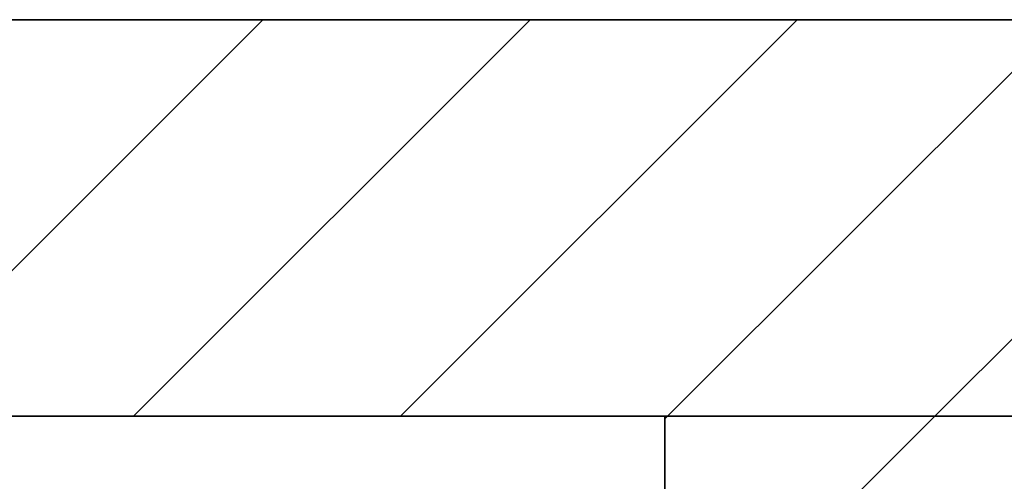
# Model space of a CAD drawing. Extents: x -350 to 540, y -53 to 541.
# Tile 476 of 569: x 253.77 to 264.19, y 197.71 to 202.6. Entities that reach past the tile are written whole.
import ezdxf

# ---------------------------------------------------------------- set-up
doc = ezdxf.new("R2010")
doc.units = 0
doc.layers.get('0').update_dxf_attribs({"lineweight": 35})
for name, color, linetype, lineweight, true_color in [('A_Aussenwand-A06HSWU6NL', 3, 'Continuous', 35, 0x00ff00), ('A_Geschossdecke', 7, 'Continuous', 35, 0x008080), ('A_Innenwand', 7, 'Continuous', 35, 0x80ff80)]:
    doc.layers.add(name, color=color, linetype=linetype, lineweight=lineweight, true_color=true_color)

# ---------------------------------------------------------------- blocks, each defined once
blk = doc.blocks.new('Referenz-A06HSWTYNL', base_point=(183.761, 139.981))
at = {"layer": 'A_Geschossdecke', "color": 0, "linetype": 'ByBlock', "ltscale": 0.35}
for p, q in [((183.767, 202.602), (326.358, 202.602)), ((183.767, 198.402), (326.358, 198.402))]:
    blk.add_line(p, q, dxfattribs=at)
at = {"layer": 'A_Geschossdecke', "color": 0, "linetype": 'ByBlock', "lineweight": 18, "ltscale": 0.18}
for p, q in [((252.143, 198.402), (256.343, 202.602)), ((254.971, 198.402), (259.171, 202.602)), ((257.799, 198.402), (261.999, 202.602)), ((260.628, 198.402), (264.828, 202.602)), ((263.456, 198.402), (267.656, 202.602))]:
    blk.add_line(p, q, dxfattribs=at)
at = {"layer": 'A_Innenwand', "color": 0, "linetype": 'ByBlock', "ltscale": 0.35}
for p, q in [((207.764, 198.402), (260.599, 198.402)), ((260.599, 198.402), (207.764, 198.402)), ((212.764, 198.402), (260.599, 198.402)), ((260.599, 198.402), (212.764, 198.402)), ((260.599, 198.402), (260.599, 148.802)), ((260.599, 198.402), (260.599, 148.802)), ((260.599, 198.402), (260.599, 198.402)), ((260.599, 148.802), (260.599, 198.402)), ((260.599, 148.802), (260.599, 198.402)), ((260.599, 198.402), (260.599, 198.402)), ((260.599, 198.402), (260.599, 148.802)), ((260.599, 198.402), (260.599, 198.402)), ((260.599, 198.402), (260.599, 198.402)), ((260.599, 198.402), (260.599, 198.402)), ((260.599, 198.402), (260.599, 198.402)), ((260.599, 198.402), (260.599, 198.402)), ((260.599, 198.402), (265.399, 198.402))]:
    blk.add_line(p, q, dxfattribs=at)
at = {"layer": 'A_Innenwand', "color": 0, "linetype": 'ByBlock', "lineweight": 18, "ltscale": 0.18}
for p, q in [((260.599, 195.545), (263.456, 198.402)), ((260.599, 198.373), (260.628, 198.402))]:
    blk.add_line(p, q, dxfattribs=at)
blk = doc.blocks.new('Referenz-A06HSWU8NL', base_point=(178.421, 198.202))
at = {"layer": 'A_Aussenwand-A06HSWU6NL', "color": 0, "linetype": 'ByBlock', "ltscale": 0.35}
for q in [(269.552, 202.602), (271.144, 202.602)]:
    blk.add_line((244.615, 202.602), q, dxfattribs=at)

msp = doc.modelspace()

# ---------------------------------------------------------------- block references
at = {"color": 251, "lineweight": 25, "ltscale": 0.25, "true_color": 0x585858}
for name, p in [('Referenz-A06HSWU8NL', (178.421, 198.202)), ('Referenz-A06HSWTYNL', (183.761, 139.981))]:
    msp.add_blockref(name, p, dxfattribs=at)

doc.saveas('drawing.dxf')
